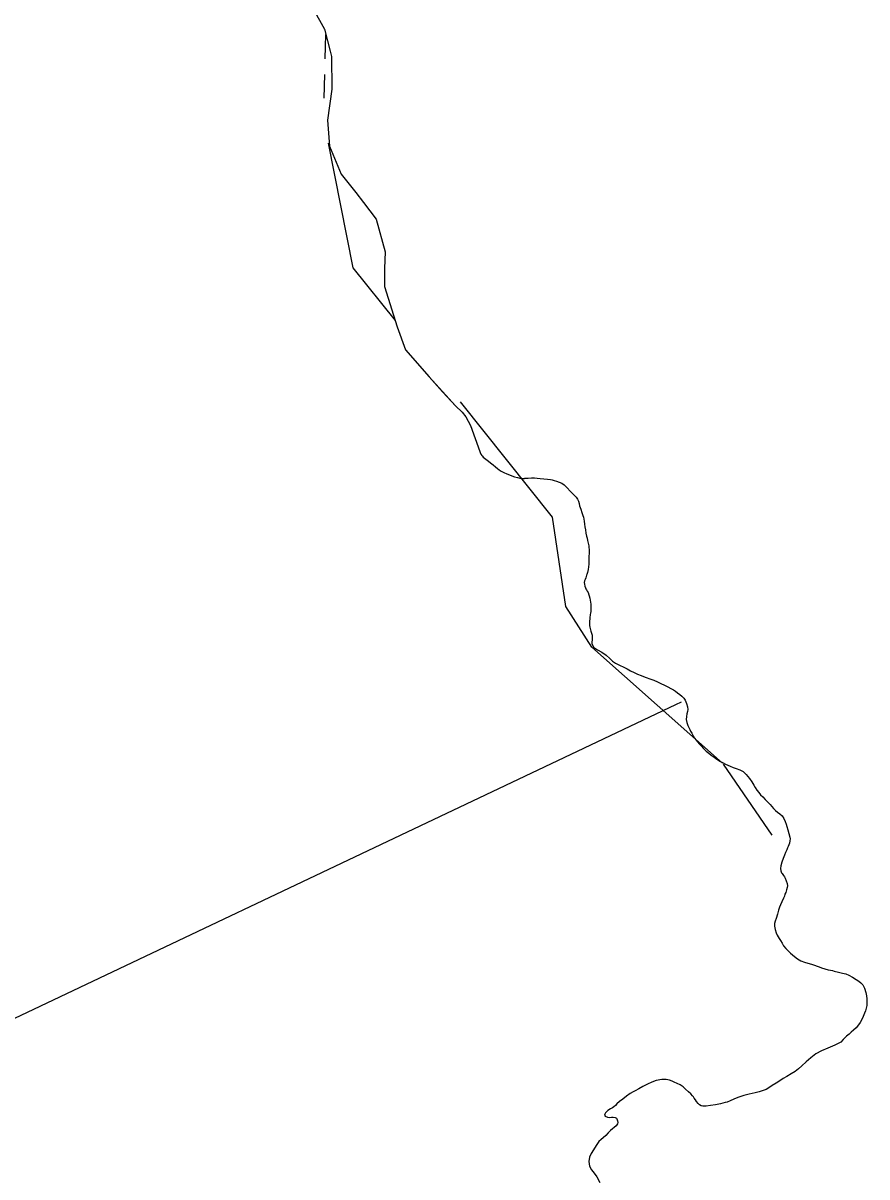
# Model space of a CAD drawing. Extents: x 2082433 to 2279600, y 546599 to 755198.
# Drawn here: x 2248928 to 2251139, y 586575 to 589596 of the extents above; entities that cross this region are included whole.
import ezdxf

# ---------------------------------------------------------------- set-up
doc = ezdxf.new("R2010")
doc.units = 0
for name, color, linetype in [('Exist Boundary Political CountyLine', 7, 'Continuous'), ('Exist Boundary Political Fire Districts', 7, 'Continuous'), ('Exist Hydrographic Creek Single Shore', 7, 'Continuous'), ('Exist Utilities Electrical Transmission Line', 7, 'Continuous')]:
    doc.layers.add(name, color=color, linetype=linetype)

msp = doc.modelspace()

# ---------------------------------------------------------------- linework, layer by layer
at = {"layer": 'Exist Boundary Political CountyLine'}
for points in [[(2249688.5, 589632.8), (2249717.7, 589580), (2249732.4, 589522.6), (2249735.9, 589508.4), (2249736.7, 589422.8), (2249725.2, 589341.6), (2249730.8, 589273.6), (2249761.7, 589200.4), (2249799.7, 589152.4), (2249819.6, 589126.4), (2249853.2, 589082.1), (2249876.6, 588997.2), (2249874.7, 588953.6), (2249874.7, 588906.5), (2249907.9, 588800.8), (2249930.1, 588740.4), (2249991.8, 588670.1), (2250027.3, 588630.8), (2250060.7, 588593.6), (2250078.3, 588577.3), (2250088, 588565), (2250100.5, 588542.6), (2250124.3, 588474), (2250125.3, 588471.4), (2250127.6, 588467.4), (2250129.8, 588464.1)], [(2250129.8, 588464.1), (2250131.4, 588461.7), (2250133.7, 588459.6), (2250137, 588456.9), (2250140.7, 588454.1), (2250147.2, 588449), (2250153, 588444.2), (2250159.3, 588438.9), (2250165.3, 588434), (2250171, 588429.5), (2250175.3, 588426.1), (2250180.5, 588423), (2250187.8, 588419.6), (2250195.4, 588416.1), (2250202.2, 588413), (2250208.8, 588410.2), (2250215.9, 588407.8), (2250222.9, 588405.9), (2250229.7, 588404.5), (2250234.8, 588403.8), (2250241.8, 588403.9), (2250251, 588404.7), (2250260.4, 588405.4), (2250268, 588405.1), (2250275, 588404.3), (2250282.6, 588403.4), (2250292.4, 588402.4), (2250302.3, 588401.6), (2250310, 588401), (2250314.2, 588400.1), (2250319.7, 588398.7), (2250325.2, 588397), (2250332.8, 588394.2), (2250339.2, 588391), (2250345.5, 588387), (2250353.7, 588379.2), (2250361.3, 588370.7), (2250368.1, 588363.7), (2250372.2, 588359.8), (2250376.7, 588354.9), (2250380.6, 588349.3), (2250383, 588343.8), (2250384.5, 588338.1), (2250385.9, 588332.1), (2250389, 588322.9), (2250392.1, 588314.2), (2250394.7, 588306.9), (2250396, 588302.6), (2250397, 588297.2), (2250398, 588291.8), (2250399, 588284.3), (2250400.1, 588277.1), (2250401.3, 588269.3), (2250402.7, 588260.7), (2250404, 588252.9), (2250405.4, 588247), (2250407, 588241.6), (2250408.7, 588234.6), (2250409.9, 588227.3), (2250410.5, 588222.6), (2250410.7, 588218), (2250410.7, 588206.5), (2250410.5, 588200.7), (2250410.5, 588191.4), (2250410.3, 588185.2), (2250409.9, 588178.9), (2250409.5, 588171.9), (2250408.5, 588165.2), (2250406.4, 588157.8), (2250405.4, 588154.8), (2250404.8, 588152.2), (2250404, 588150.1), (2250403.3, 588147), (2250401.9, 588143.3), (2250400.7, 588139.3), (2250399.2, 588135.3), (2250398.2, 588131.2), (2250398.4, 588126.5), (2250399.7, 588121.7), (2250401.3, 588117.6), (2250402.7, 588114.5), (2250404.2, 588111.8), (2250406, 588108.5), (2250408.1, 588105), (2250412.6, 588090.6), (2250415.4, 588074.6), (2250415.2, 588055.7), (2250414.8, 588051.2), (2250414, 588047.3), (2250413.6, 588044.9), (2250413, 588041.5), (2250412.6, 588036.2), (2250412, 588030.1), (2250411.8, 588024.3), (2250412, 588019), (2250412.8, 588014.1), (2250415.4, 588004.1), (2250418.5, 587993.7), (2250419.3, 587984.5), (2250418.7, 587980.6)], [(2250418.7, 587980.6), (2250417.9, 587976.2), (2250417.9, 587971.7), (2250422.8, 587962.3), (2250432.7, 587955.4), (2250444.6, 587948.9), (2250455.4, 587940.7), (2250465.1, 587932.1), (2250472, 587925.3), (2250479.8, 587920.3), (2250490.7, 587915), (2250502, 587909.7), (2250511, 587905.1), (2250519.4, 587900.4), (2250528.8, 587895.7), (2250538.1, 587891.4), (2250547.1, 587887.8), (2250553.2, 587885.3), (2250560.2, 587882.8), (2250570.1, 587879.2), (2250580.5, 587875.3), (2250590.2, 587871.3), (2250599.2, 587867.2), (2250608.4, 587862.5), (2250617.2, 587858.1), (2250625.4, 587853.8), (2250632, 587850.1), (2250636.9, 587846.9), (2250642.8, 587842.4), (2250648.8, 587837.7), (2250653.9, 587833.3), (2250658.8, 587828.8), (2250662.7, 587823.3), (2250666.4, 587814.9), (2250668.5, 587806), (2250669.3, 587798.9), (2250668.5, 587793.9), (2250667.3, 587787.6), (2250666, 587780.9), (2250665.4, 587772.9), (2250666.8, 587765.2), (2250669.5, 587757.3), (2250672.2, 587751.5), (2250674.8, 587746.3), (2250676.7, 587742.1), (2250679.6, 587736.8), (2250683.2, 587730.2), (2250687.3, 587723.7), (2250691, 587718.5), (2250694.9, 587713.8), (2250700.1, 587708.1), (2250705, 587702.4), (2250709.3, 587697.6), (2250712.8, 587693.7), (2250717.7, 587689.3), (2250724.1, 587684.2), (2250730.8, 587679.3), (2250738.2, 587673.7), (2250745.8, 587668.5), (2250754.8, 587662.9), (2250762, 587658.9), (2250768.5, 587655.5), (2250774.1, 587652.9), (2250780.2, 587650.2), (2250788, 587647.3), (2250796, 587644.5), (2250805.3, 587641.1), (2250814.1, 587636.6), (2250822.5, 587628.9), (2250831.1, 587618.6), (2250837, 587609.4), (2250842, 587600.9), (2250845.9, 587594.6), (2250850.6, 587587.8), (2250855.3, 587581.3), (2250860.2, 587575.6), (2250865.7, 587570), (2250872.5, 587563.3), (2250879.3, 587556.2), (2250885, 587550.2), (2250889.7, 587544.9), (2250894, 587539.9), (2250899.2, 587534.6), (2250904.7, 587529.7), (2250910.9, 587525.3), (2250916.2, 587520.6), (2250921.3, 587513.7), (2250924.8, 587505.8), (2250926.8, 587498.8), (2250928.5, 587492.5), (2250931.2, 587483.8), (2250934.2, 587474.1), (2250936.5, 587464.5), (2250937.3, 587459.9), (2250937.1, 587455), (2250935.7, 587449.3), (2250934, 587444.1), (2250932.2, 587439.8), (2250930.7, 587436.5), (2250928.5, 587431.3)], [(2250928.5, 587431.3), (2250925.4, 587424.8), (2250922.5, 587417.7), (2250919.1, 587408.5), (2250915.8, 587399.1), (2250913.3, 587389.3), (2250912.5, 587382.9), (2250912.9, 587376.5), (2250914.7, 587371.3), (2250916.2, 587369.2), (2250920.1, 587364.6), (2250922.5, 587361.1), (2250924.6, 587357.3), (2250927.3, 587350.3), (2250929.3, 587343.1), (2250930.5, 587337.3), (2250929.9, 587332.4), (2250928.3, 587326.3), (2250926, 587320.1), (2250924, 587315), (2250922.3, 587310.1), (2250920.1, 587304.5), (2250916, 587295.4), (2250912.3, 587287.6), (2250909.8, 587281.7), (2250907.2, 587273.6), (2250904.1, 587262.6), (2250900.6, 587251.3), (2250898.3, 587245), (2250896.7, 587238.8), (2250896.5, 587231.7), (2250898.3, 587222.5), (2250900.8, 587214.5), (2250903.7, 587208.1), (2250905.9, 587204.1), (2250909, 587199.4), (2250912.1, 587194.5), (2250916.2, 587187.2), (2250920.5, 587180.2), (2250926, 587173.3), (2250932.2, 587166.9), (2250938.5, 587161.3), (2250943.3, 587156.8), (2250949, 587151.8), (2250957, 587146), (2250965.8, 587140.9), (2250974.8, 587137.1), (2250983.9, 587134.3), (2250993.3, 587131.7), (2251001.1, 587129.3), (2251008.5, 587126.9), (2251013.8, 587124.9), (2251019.7, 587122.7), (2251028.3, 587120.1), (2251037.2, 587117.7), (2251042.9, 587116.4), (2251048.2, 587115.2), (2251053.2, 587114), (2251063.8, 587111.4), (2251074.7, 587108.6), (2251083.3, 587106.5), (2251091.1, 587103.4), (2251100.5, 587098), (2251110.6, 587091.7), (2251117.3, 587087.3), (2251123.1, 587082.9), (2251127.8, 587078.1), (2251132.5, 587069.1), (2251135.6, 587058.3), (2251137.8, 587048.9), (2251138.7, 587041.5), (2251138.7, 587032.7), (2251138.1, 587023.7), (2251136.8, 587016.7), (2251135, 587010.2), (2251132.7, 587004.1), (2251129, 586995.5), (2251124.9, 586986.9), (2251121.2, 586979.7), (2251116.7, 586973), (2251110.2, 586965.7), (2251103.2, 586958.9), (2251097.7, 586953.7), (2251091.9, 586948.8), (2251085.4, 586943.2), (2251081.3, 586940), (2251078, 586937), (2251076.7, 586934.9)], [(2251076.7, 586934.9), (2251070, 586928.2), (2251054.2, 586920.3), (2251035.9, 586912.4), (2251019.3, 586904.8), (2251005.2, 586897), (2250991.8, 586887.3), (2250979.8, 586876.8), (2250968.5, 586866.2), (2250959.2, 586857.7), (2250950.8, 586851.5), (2250940, 586844.8), (2250928.7, 586838), (2250919.5, 586832.5), (2250910.4, 586826.8), (2250900.6, 586820.5), (2250890.6, 586814.3), (2250881.5, 586808.7), (2250874.8, 586804.4), (2250867.2, 586801.1), (2250856.7, 586798), (2250845.9, 586795.2), (2250830.5, 586792), (2250816.3, 586788.4), (2250800.5, 586783.2), (2250789.7, 586778.8), (2250780, 586774.6), (2250772.4, 586771.2), (2250767.7, 586769.6), (2250761.6, 586767.9), (2250754.8, 586766.1), (2250741.7, 586763.8), (2250729.2, 586761.9), (2250717.9, 586760.4), (2250713.8, 586760.3), (2250709.1, 586760.7), (2250704.8, 586761.6), (2250700.3, 586763.9), (2250696.2, 586767.6), (2250692.5, 586772.4), (2250689.2, 586777.2), (2250686.5, 586781.5), (2250684.7, 586784.4), (2250682, 586787.8), (2250677.1, 586792.5), (2250671.4, 586797.7), (2250663.8, 586805), (2250657.2, 586811.2), (2250649.2, 586816.5), (2250641.2, 586819.8), (2250633.4, 586822.8), (2250628.1, 586825.7), (2250621.7, 586828.6), (2250612.5, 586830.3), (2250601.2, 586830), (2250586.5, 586827.6), (2250574.8, 586823.6), (2250563.5, 586818.1), (2250552, 586811.7), (2250540.9, 586805.5), (2250531.9, 586800.9), (2250526, 586797.8), (2250518.6, 586793.2), (2250509.2, 586786.9), (2250498.9, 586779.1), (2250490.9, 586772.9), (2250483.5, 586766.1), (2250479.8, 586762.5), (2250475.9, 586758.9), (2250472.5, 586756.4), (2250466.7, 586753.2), (2250460.1, 586748.8), (2250454, 586743.3), (2250452.6, 586741.2), (2250451.7, 586739.1), (2250450.9, 586736.4), (2250452.6, 586734.4), (2250458.7, 586731.4), (2250464, 586731.1), (2250469.2, 586731.6), (2250474.3, 586731.5), (2250479, 586730.6), (2250482.5, 586728.9), (2250483.5, 586727.3), (2250485.2, 586721.6), (2250486, 586717.8), (2250485.6, 586714.4), (2250481.7, 586709.1), (2250476.6, 586704.5), (2250472, 586701.3), (2250467.3, 586696.8), (2250461.2, 586690.3), (2250454.4, 586683.2), (2250448, 586677.6), (2250442.3, 586672.8), (2250436.8, 586667.6), (2250429.2, 586657.4), (2250422.8, 586646.3), (2250416.5, 586636.4), (2250412.2, 586626.9)], [(2250412.2, 586626.9), (2250410.5, 586615.1), (2250412, 586603.6), (2250417.1, 586593.9), (2250424.3, 586585), (2250431.4, 586575.6), (2250438.8, 586560.3)]]:
    msp.add_lwpolyline(points, dxfattribs=at)
at = {"layer": 'Exist Boundary Political Fire Districts'}
for points in [[(2249688.5, 589632.9), (2249717.7, 589580.1), (2249732.4, 589522.7), (2249735.9, 589508.5), (2249736.7, 589422.9), (2249725.2, 589341.7), (2249730.8, 589273.7), (2249761.7, 589200.5), (2249799.7, 589152.5), (2249819.6, 589126.4), (2249853.2, 589082.1), (2249876.6, 588997.3), (2249874.7, 588953.7)], [(2249874.7, 588953.7), (2249874.7, 588906.5), (2249907.9, 588800.9), (2249930.1, 588740.5), (2249991.8, 588670.1), (2250027.3, 588630.9), (2250060.7, 588593.7), (2250078.3, 588577.3), (2250088, 588565), (2250100.5, 588542.7), (2250124.3, 588474.1), (2250125.3, 588471.4), (2250127.6, 588467.5), (2250129.8, 588464.1), (2250131.4, 588461.8), (2250133.7, 588459.7), (2250137, 588457), (2250140.7, 588454.2), (2250147.2, 588449.1), (2250153, 588444.3), (2250159.3, 588439), (2250165.3, 588434.1), (2250171, 588429.6), (2250175.3, 588426.2), (2250180.5, 588423), (2250187.8, 588419.6), (2250195.4, 588416.2), (2250202.2, 588413), (2250208.8, 588410.3), (2250215.9, 588407.8), (2250222.9, 588405.9), (2250229.7, 588404.5), (2250234.8, 588403.8), (2250241.8, 588404), (2250251, 588404.8), (2250260.4, 588405.5), (2250268, 588405.2), (2250275, 588404.4), (2250282.6, 588403.4), (2250292.4, 588402.4), (2250302.3, 588401.6), (2250310, 588401), (2250314.2, 588400.2), (2250319.7, 588398.7), (2250325.2, 588397), (2250332.8, 588394.2), (2250339.2, 588391.1), (2250345.5, 588387), (2250353.7, 588379.3), (2250361.3, 588370.8), (2250368.1, 588363.8), (2250372.2, 588359.9), (2250376.7, 588354.9), (2250380.6, 588349.4), (2250383, 588343.9), (2250384.5, 588338.2), (2250385.9, 588332.2), (2250389, 588322.9), (2250392.1, 588314.3), (2250394.7, 588307), (2250396, 588302.6), (2250397, 588297.3), (2250398, 588291.8), (2250399, 588284.4), (2250400.1, 588277.2), (2250401.3, 588269.4), (2250402.7, 588260.8), (2250404, 588253), (2250405.4, 588247), (2250407, 588241.6), (2250408.7, 588234.6), (2250409.9, 588227.4), (2250410.5, 588222.7), (2250410.7, 588218.1), (2250410.7, 588206.6), (2250410.5, 588200.8), (2250410.5, 588191.4), (2250410.3, 588185.3), (2250409.9, 588179), (2250409.5, 588172), (2250408.5, 588165.2), (2250406.4, 588157.8), (2250405.4, 588154.9), (2250404.8, 588152.3), (2250404, 588150.2), (2250403.3, 588147.1), (2250401.9, 588143.3), (2250400.7, 588139.4), (2250399.2, 588135.3), (2250398.2, 588131.3), (2250398.4, 588126.5), (2250399.7, 588121.8), (2250401.3, 588117.7), (2250402.7, 588114.5), (2250404.2, 588111.9), (2250406, 588108.6), (2250408.1, 588105), (2250412.6, 588090.6), (2250415.4, 588074.7), (2250415.2, 588055.8)], [(2250415.2, 588055.8), (2250414.8, 588051.2), (2250414, 588047.4), (2250413.6, 588045), (2250413, 588041.6), (2250412.6, 588036.2), (2250412, 588030.1), (2250411.8, 588024.3), (2250412, 588019), (2250412.8, 588014.1), (2250415.4, 588004.1), (2250418.5, 587993.7), (2250419.3, 587984.5), (2250418.7, 587980.6), (2250417.9, 587976.2), (2250417.9, 587971.7), (2250422.8, 587962.3), (2250432.7, 587955.4), (2250444.6, 587948.9), (2250455.4, 587940.7), (2250465.1, 587932.1), (2250472, 587925.3), (2250479.8, 587920.3), (2250490.7, 587915), (2250502, 587909.7), (2250511, 587905.1), (2250519.4, 587900.4), (2250528.8, 587895.7), (2250538.1, 587891.4), (2250547.1, 587887.8), (2250553.2, 587885.3), (2250560.2, 587882.8), (2250570.1, 587879.2), (2250580.5, 587875.3), (2250590.2, 587871.3), (2250599.2, 587867.2), (2250608.4, 587862.5), (2250617.2, 587858.1), (2250625.4, 587853.8), (2250632, 587850.1), (2250636.9, 587846.9), (2250642.8, 587842.4), (2250648.8, 587837.7), (2250653.9, 587833.3), (2250658.8, 587828.8), (2250662.7, 587823.3), (2250666.4, 587814.9), (2250668.5, 587806), (2250669.3, 587798.9), (2250668.5, 587793.9), (2250667.3, 587787.6), (2250666, 587780.9), (2250665.4, 587772.9), (2250666.8, 587765.2), (2250669.5, 587757.3), (2250672.2, 587751.5), (2250674.8, 587746.3), (2250676.7, 587742.1), (2250679.6, 587736.8), (2250683.2, 587730.2), (2250687.3, 587723.7), (2250691, 587718.5), (2250694.9, 587713.8), (2250700.1, 587708.1), (2250705, 587702.4), (2250709.3, 587697.6), (2250712.8, 587693.7), (2250717.7, 587689.3), (2250724.1, 587684.2), (2250730.8, 587679.3), (2250738.2, 587673.7), (2250745.8, 587668.5), (2250754.8, 587662.9), (2250762, 587658.9), (2250768.5, 587655.5), (2250774.1, 587652.9), (2250780.2, 587650.2), (2250788, 587647.3), (2250796, 587644.5), (2250805.3, 587641.1), (2250814.1, 587636.6), (2250822.5, 587628.9), (2250831.1, 587618.6), (2250837, 587609.4), (2250842, 587600.9), (2250845.9, 587594.6), (2250850.6, 587587.8), (2250855.3, 587581.3), (2250860.2, 587575.6), (2250865.7, 587570), (2250872.5, 587563.3), (2250879.3, 587556.2), (2250885, 587550.2), (2250889.7, 587544.9), (2250894, 587539.9), (2250899.2, 587534.6), (2250904.7, 587529.7), (2250910.9, 587525.3), (2250916.2, 587520.6), (2250921.3, 587513.7)], [(2250921.3, 587513.7), (2250924.8, 587505.8), (2250926.8, 587498.8), (2250928.5, 587492.5), (2250931.2, 587483.8), (2250934.2, 587474.1), (2250936.5, 587464.5), (2250937.3, 587459.9), (2250937.1, 587455), (2250935.7, 587449.3), (2250934, 587444.1), (2250932.2, 587439.8), (2250930.7, 587436.5), (2250928.5, 587431.3), (2250925.4, 587424.8), (2250922.5, 587417.7), (2250919.1, 587408.5), (2250915.8, 587399.1), (2250913.3, 587389.3), (2250912.5, 587382.9), (2250912.9, 587376.5), (2250914.7, 587371.3), (2250916.2, 587369.2), (2250920.1, 587364.6), (2250922.5, 587361.1), (2250924.6, 587357.3), (2250927.3, 587350.3), (2250929.3, 587343.1), (2250930.5, 587337.3), (2250929.9, 587332.4), (2250928.3, 587326.3), (2250926, 587320.1), (2250924, 587315), (2250922.3, 587310.1), (2250920.1, 587304.5), (2250916, 587295.4), (2250912.3, 587287.6), (2250909.8, 587281.7), (2250907.2, 587273.6), (2250904.1, 587262.6), (2250900.6, 587251.3), (2250898.3, 587245), (2250896.7, 587238.8), (2250896.5, 587231.7), (2250898.3, 587222.5), (2250900.8, 587214.5), (2250903.7, 587208.1), (2250905.9, 587204.1), (2250909, 587199.4), (2250912.1, 587194.5), (2250916.2, 587187.2), (2250920.5, 587180.2), (2250926, 587173.3), (2250932.2, 587166.9), (2250938.5, 587161.3), (2250943.3, 587156.8), (2250949, 587151.8), (2250957, 587146), (2250965.8, 587140.9), (2250974.8, 587137.1), (2250983.9, 587134.3), (2250993.3, 587131.7), (2251001.1, 587129.3), (2251008.5, 587126.9), (2251013.8, 587124.9), (2251019.7, 587122.7), (2251028.3, 587120.1), (2251037.2, 587117.7), (2251042.9, 587116.4), (2251048.2, 587115.2), (2251053.2, 587114), (2251063.8, 587111.4), (2251074.7, 587108.6), (2251083.3, 587106.5), (2251091.1, 587103.4), (2251100.5, 587098), (2251110.6, 587091.7), (2251117.3, 587087.3), (2251123.1, 587082.9), (2251127.8, 587078.1), (2251132.5, 587069.1), (2251135.6, 587058.3), (2251137.8, 587048.9), (2251138.7, 587041.5), (2251138.7, 587032.7), (2251138.1, 587023.7), (2251136.8, 587016.7), (2251135, 587010.2)], [(2251135, 587010.2), (2251132.7, 587004.1), (2251129, 586995.5), (2251124.9, 586986.9), (2251121.2, 586979.7), (2251116.7, 586973), (2251110.2, 586965.7), (2251103.2, 586958.9), (2251097.7, 586953.7), (2251091.9, 586948.8), (2251085.4, 586943.2), (2251081.3, 586940), (2251078, 586937), (2251076.7, 586934.9), (2251070, 586928.2), (2251054.2, 586920.3), (2251035.9, 586912.4), (2251019.3, 586904.8), (2251005.2, 586897), (2250991.8, 586887.3), (2250979.8, 586876.8), (2250968.5, 586866.2), (2250959.2, 586857.7), (2250950.8, 586851.5), (2250940, 586844.8), (2250928.7, 586838), (2250919.5, 586832.5), (2250910.4, 586826.8), (2250900.6, 586820.5), (2250890.6, 586814.3), (2250881.5, 586808.7), (2250874.8, 586804.4), (2250867.2, 586801.1), (2250856.7, 586798), (2250845.9, 586795.2), (2250830.5, 586792), (2250816.3, 586788.4), (2250800.5, 586783.2), (2250789.7, 586778.8), (2250780, 586774.6), (2250772.4, 586771.2), (2250767.7, 586769.6), (2250761.6, 586767.9), (2250754.8, 586766.1), (2250741.7, 586763.8), (2250729.2, 586761.9), (2250717.9, 586760.4), (2250713.8, 586760.3), (2250709.1, 586760.7), (2250704.8, 586761.6), (2250700.3, 586763.9), (2250696.2, 586767.6), (2250692.5, 586772.4), (2250689.2, 586777.2), (2250686.5, 586781.5), (2250684.7, 586784.4), (2250682, 586787.8), (2250677.1, 586792.5), (2250671.4, 586797.7), (2250663.8, 586805), (2250657.2, 586811.2), (2250649.2, 586816.5), (2250641.2, 586819.8), (2250633.4, 586822.8), (2250628.1, 586825.7), (2250621.7, 586828.6), (2250612.5, 586830.3), (2250601.2, 586830), (2250586.5, 586827.6), (2250574.8, 586823.6), (2250563.5, 586818.1), (2250552, 586811.7), (2250540.9, 586805.5), (2250531.9, 586800.9), (2250526, 586797.8), (2250518.6, 586793.2), (2250509.2, 586786.9), (2250498.9, 586779.1), (2250490.9, 586772.9), (2250483.5, 586766.1), (2250479.8, 586762.5), (2250475.9, 586758.9), (2250472.5, 586756.4), (2250466.7, 586753.2), (2250460.1, 586748.8), (2250454, 586743.3), (2250452.6, 586741.2), (2250451.7, 586739.1), (2250450.9, 586736.4), (2250452.6, 586734.4), (2250458.7, 586731.4), (2250464, 586731.1), (2250469.2, 586731.6), (2250474.3, 586731.5), (2250479, 586730.6), (2250482.5, 586728.9), (2250483.5, 586727.3), (2250485.2, 586721.6), (2250486, 586717.8), (2250485.6, 586714.4)], [(2250485.6, 586714.4), (2250481.7, 586709.1), (2250476.6, 586704.5), (2250472, 586701.3), (2250467.3, 586696.8), (2250461.2, 586690.3), (2250454.4, 586683.2), (2250448, 586677.6), (2250442.3, 586672.8), (2250436.8, 586667.6), (2250429.2, 586657.4), (2250422.8, 586646.3), (2250416.5, 586636.4), (2250412.2, 586626.9), (2250410.5, 586615.1), (2250412, 586603.6), (2250417.1, 586593.9), (2250424.3, 586585), (2250431.4, 586575.6), (2250438.8, 586560.3)]]:
    msp.add_lwpolyline(points, dxfattribs=at)
at = {"layer": 'Exist Hydrographic Creek Single Shore'}
for points in [[(2249719.4, 589502.3), (2249721.1, 589565.6)], [(2249716.6, 589399.2), (2249718.3, 589461.6)], [(2249904.1, 588817.5), (2249793.2, 588955.4), (2249728.3, 589281.8)], [(2250760.2, 587658.5), (2250418.2, 587962.1), (2250350.3, 588068.4), (2250315.2, 588302), (2250074, 588603.9)], [(2250890.4, 587470.1), (2250762.8, 587656)]]:
    msp.add_lwpolyline(points, dxfattribs=at)
at = {"layer": 'Exist Utilities Electrical Transmission Line'}
msp.add_lwpolyline([(2250652.4, 587817.9), (2250637.1, 587810.7), (2248355.1, 586728.7), (2247287.8, 586194.3), (2247122.8, 586101), (2246943.7, 585995.5), (2246677, 585845.5), (2246434.4, 585703.5), (2245201.2, 584935.8), (2244471.3, 584472.1), (2243658.4, 583891.8), (2243183.4, 583550.1), (2242597.1, 583139.5), (2242326.6, 582951.4), (2241450.5, 582776.3)], dxfattribs=at)

doc.saveas('drawing.dxf')
